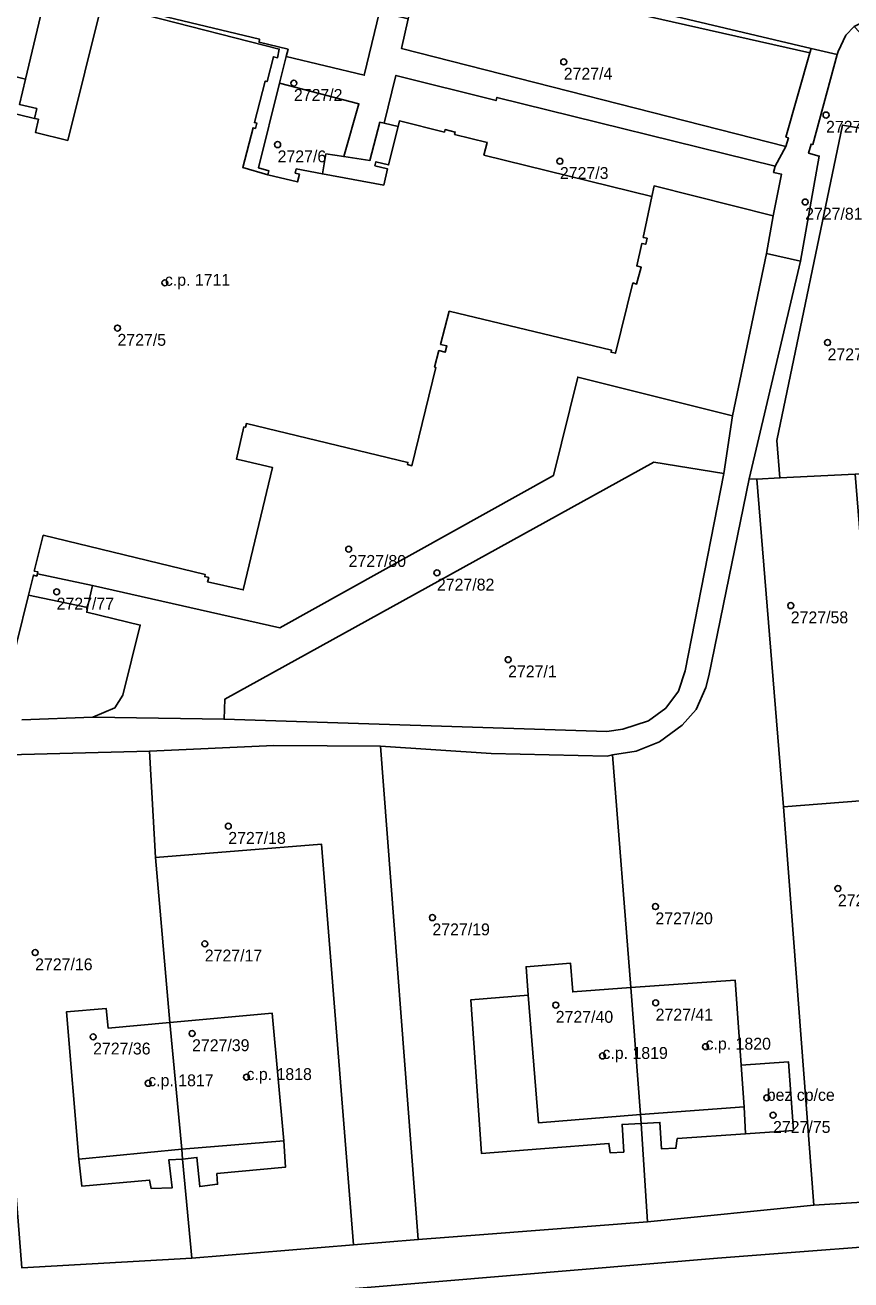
# Model space of a CAD drawing. Extents: x -878211 to -870363, y -1058464 to -1052522.
# Drawn here: x -873370.9 to -873301.4, y -1055805.2 to -1055699.6 of the extents above; entities that cross this region are included whole.
import ezdxf

# ---------------------------------------------------------------- set-up
doc = ezdxf.new("R2010")
doc.units = 0
for name, color, linetype in [('Definiční body', 7, 'Continuous'), ('Polygon budovy', 7, 'Continuous'), ('Polygon parcely', 7, 'Continuous')]:
    doc.layers.add(name, color=color, linetype=linetype)

msp = doc.modelspace()

# ---------------------------------------------------------------- linework, layer by layer
at = {"layer": 'Definiční body'}
for centre in [(-873325.55, -1055702.72994), (-873348.26, -1055704.51994), (-873303.47, -1055707.19994), (-873349.63, -1055709.68994), (-873325.87, -1055711.08994), (-873305.23, -1055714.51994), (-873359.12, -1055721.31994), (-873363.11, -1055725.12994), (-873303.34, -1055726.34994), (-873343.65, -1055743.73994), (-873336.22, -1055745.72994), (-873368.23, -1055747.32994), (-873306.44, -1055748.48994), (-873330.23, -1055753.03994), (-873353.78, -1055767.04994), (-873302.47, -1055772.29994), (-873317.83, -1055773.81994), (-873336.6, -1055774.74994), (-873370.04, -1055777.68994), (-873355.76, -1055776.94994), (-873317.81, -1055781.91994), (-873326.22, -1055782.10994), (-873365.16, -1055784.77994), (-873356.83, -1055784.49994), (-873313.61, -1055785.60994), (-873322.29, -1055786.38994), (-873352.25, -1055788.16994), (-873360.52, -1055788.68994), (-873308.46, -1055789.91994), (-873307.93, -1055791.37994)]:
    msp.add_circle(centre, 0.25, dxfattribs=at)
at = {"layer": 'Polygon budovy'}
for points in [[(-873348.06, -1055711.74), (-873348.14, -1055712.08), (-873347.79, -1055712.17), (-873347.96, -1055712.83), (-873350.46, -1055712.23), (-873352.56, -1055711.61), (-873351.69, -1055708.27), (-873351.5, -1055708.32), (-873351.38, -1055707.88), (-873351.58, -1055707.83), (-873350.67, -1055704.34), (-873350.52, -1055704.38), (-873349.98, -1055702.3), (-873349.64, -1055702.38), (-873349.49, -1055701.65), (-873364.42, -1055697.85), (-873367.29, -1055709.34), (-873370.02, -1055708.66), (-873369.76, -1055707.56), (-873370.1, -1055707.48), (-873381.71, -1055704.67)], [(-873372.57, -1055755.57), (-873370.61, -1055747.62), (-873370.19, -1055745.92), (-873369.9, -1055746), (-873369.85, -1055745.81), (-873369.81, -1055745.65), (-873370.11, -1055745.58), (-873369.36, -1055742.56), (-873355.73, -1055745.87), (-873355.77, -1055746.04), (-873355.43, -1055746.12), (-873355.52, -1055746.5), (-873352.53, -1055747.17), (-873350.07, -1055736.86), (-873352.69, -1055736.26), (-873353.08, -1055736.17), (-873352.46, -1055733.45), (-873352.32, -1055733.48), (-873352.26, -1055733.17), (-873338.66, -1055736.43), (-873338.7, -1055736.6), (-873338.33, -1055736.72), (-873336.3, -1055728.46), (-873336.42, -1055728.43), (-873336.05, -1055727.02), (-873335.52, -1055727.17), (-873335.38, -1055726.63), (-873335.92, -1055726.5), (-873335.19, -1055723.71), (-873321.52, -1055726.99), (-873321.56, -1055727.17), (-873321.2, -1055727.25), (-873319.73, -1055721.33), (-873319.41, -1055721.43), (-873319.03, -1055720.01), (-873319.4, -1055719.9), (-873318.97, -1055718.01), (-873318.64, -1055718.08), (-873318.53, -1055717.57), (-873318.86, -1055717.5), (-873318.13, -1055714.07), (-873332.27, -1055710.57), (-873331.99, -1055709.51), (-873334.73, -1055708.84), (-873334.68, -1055708.64), (-873335.54, -1055708.42), (-873335.59, -1055708.63), (-873339.38, -1055707.7), (-873339.49, -1055708.17), (-873340.29, -1055711.4), (-873341.35, -1055711.13), (-873341.44, -1055711.47), (-873340.37, -1055711.74), (-873340.7, -1055713.1), (-873345.86, -1055712.15), (-873348.06, -1055711.74)]]:
    msp.add_lwpolyline(points, dxfattribs=at)
for points in [[(-873328.72, -1055778.88), (-873328.53, -1055781.27), (-873327.67, -1055792.03), (-873319.08, -1055791.32), (-873319.9, -1055780.64), (-873324.79, -1055781), (-873324.98, -1055778.58)], [(-873310.37, -1055790.66), (-873310.62, -1055787.17), (-873311.13, -1055780), (-873319.9, -1055780.64), (-873319.08, -1055791.32)], [(-873364.05, -1055782.4), (-873367.41, -1055782.68), (-873366.36, -1055795.07), (-873357.7, -1055794.25), (-873358.69, -1055783.57), (-873363.9, -1055784.05)], [(-873350.1, -1055782.79), (-873358.69, -1055783.57), (-873357.7, -1055794.25), (-873349.12, -1055793.53)], [(-873310.62, -1055787.17), (-873310.37, -1055790.66), (-873310.25, -1055792.95), (-873306.22, -1055792.66), (-873306.63, -1055786.88)]]:
    msp.add_lwpolyline(points, close=True, dxfattribs=at)
at = {"layer": 'Polygon parcely'}
for points in [[(-873365.82, -1055688.26), (-873368.93, -1055688.45), (-873370.47, -1055693.3), (-873406.25, -1055684.72), (-873406.66, -1055686.58), (-873411.54, -1055685.43), (-873411.1, -1055683.58), (-873413.54, -1055683.01), (-873413.97, -1055684.86), (-873418.83, -1055683.75), (-873419.55, -1055686.7), (-873401.83, -1055690.7), (-873401.49, -1055688.82), (-873370.97, -1055696.02), (-873372.78, -1055703.71), (-873370.85, -1055704.17), (-873369.02, -1055696.48), (-873364.06, -1055697.74), (-873363.09, -1055693.88), (-873363.41, -1055693.8), (-873362.27, -1055689)], [(-873304.83, -1055701.96), (-873304.73, -1055701.6), (-873362.04, -1055688.03), (-873362.27, -1055689)], [(-873306.85, -1055709.07), (-873304.83, -1055701.96), (-873362.27, -1055689), (-873363.41, -1055693.8), (-873363.09, -1055693.88), (-873364.06, -1055697.74), (-873351.15, -1055700.82), (-873351.19, -1055701.08), (-873348.75, -1055701.66), (-873348.9, -1055702.27), (-873342.34, -1055703.85), (-873341.05, -1055698.51), (-873344.71, -1055697.62), (-873343.89, -1055694.4), (-873337.85, -1055695.86), (-873338.63, -1055699.1), (-873339.19, -1055701.61), (-873306.85, -1055709.85), (-873306.64, -1055709.13)], [(-873331.17, -1055705.72), (-873307.76, -1055711.49), (-873306.85, -1055709.85), (-873339.19, -1055701.61), (-873338.63, -1055699.1), (-873341.05, -1055698.51), (-873342.34, -1055703.85), (-873348.9, -1055702.27), (-873349.47, -1055704.52), (-873342.79, -1055706.25), (-873344.06, -1055710.69), (-873341.86, -1055711.02), (-873341.02, -1055707.8), (-873340.65, -1055707.88), (-873339.68, -1055703.87), (-873331.24, -1055705.99)], [(-873304.04, -1055710.66), (-873305.62, -1055719.49), (-873309.95, -1055737.82), (-873309.3, -1055737.84), (-873307.35, -1055737.74), (-873307.6, -1055734.59), (-873302.08, -1055708.04), (-873294.34, -1055709.33), (-873291.24, -1055710.21), (-873301.09, -1055699.76), (-873301.8, -1055700.49), (-873302.44, -1055701.84), (-873302.53, -1055702.11), (-873304.59, -1055709.69), (-873304.73, -1055709.65), (-873304.94, -1055710.41)], [(-873308.48, -1055718.85), (-873305.62, -1055719.49), (-873304.04, -1055710.66), (-873304.94, -1055710.41), (-873304.73, -1055709.65), (-873304.59, -1055709.69), (-873302.53, -1055702.11), (-873304.73, -1055701.6), (-873304.83, -1055701.96), (-873306.85, -1055709.07), (-873306.64, -1055709.13), (-873306.85, -1055709.85), (-873307.76, -1055711.49), (-873307.88, -1055712.05), (-873307.21, -1055712.19), (-873307.93, -1055715.68)], [(-873349.47, -1055704.52), (-873351.25, -1055711.64), (-873350.38, -1055711.89), (-873350.46, -1055712.23), (-873347.96, -1055712.83), (-873347.79, -1055712.17), (-873348.14, -1055712.08), (-873348.06, -1055711.74), (-873345.86, -1055712.15), (-873345.57, -1055710.47), (-873344.06, -1055710.69), (-873342.79, -1055706.25)], [(-873307.93, -1055715.68), (-873307.21, -1055712.19), (-873307.88, -1055712.05), (-873307.76, -1055711.49), (-873331.17, -1055705.72), (-873331.24, -1055705.99), (-873339.68, -1055703.87), (-873340.65, -1055707.88), (-873339.49, -1055708.17), (-873339.38, -1055707.7), (-873335.59, -1055708.63), (-873335.54, -1055708.42), (-873334.68, -1055708.64), (-873334.73, -1055708.84), (-873331.99, -1055709.51), (-873332.27, -1055710.57), (-873318.13, -1055714.07), (-873317.94, -1055713.17)], [(-873301.02, -1055737.43), (-873293, -1055737.03), (-873292.09, -1055736.98), (-873294.34, -1055709.33), (-873302.08, -1055708.04), (-873307.6, -1055734.59), (-873307.35, -1055737.74)], [(-873307.93, -1055715.68), (-873317.94, -1055713.17), (-873318.13, -1055714.07), (-873318.86, -1055717.5), (-873318.53, -1055717.57), (-873318.64, -1055718.08), (-873318.97, -1055718.01), (-873319.4, -1055719.9), (-873319.03, -1055720.01), (-873319.41, -1055721.43), (-873319.73, -1055721.33), (-873321.2, -1055727.25), (-873321.56, -1055727.17), (-873321.52, -1055726.99), (-873335.19, -1055723.71), (-873335.92, -1055726.5), (-873335.38, -1055726.63), (-873335.52, -1055727.17), (-873336.05, -1055727.02), (-873336.42, -1055728.43), (-873336.3, -1055728.46), (-873338.33, -1055736.72), (-873338.7, -1055736.6), (-873338.66, -1055736.43), (-873352.26, -1055733.17), (-873352.32, -1055733.48), (-873352.46, -1055733.45), (-873353.08, -1055736.17), (-873352.69, -1055736.26), (-873350.07, -1055736.86), (-873352.53, -1055747.17), (-873355.52, -1055746.5), (-873355.43, -1055746.12), (-873355.77, -1055746.04), (-873355.73, -1055745.87), (-873369.36, -1055742.56), (-873370.11, -1055745.58), (-873369.81, -1055745.65), (-873369.85, -1055745.81), (-873365.2, -1055746.8), (-873349.44, -1055750.37), (-873326.42, -1055737.55), (-873324.37, -1055729.25), (-873311.33, -1055732.51), (-873308.48, -1055718.85)], [(-873365.17, -1055757.87), (-873354.13, -1055758.05), (-873354.06, -1055756.36), (-873317.97, -1055736.42), (-873312.07, -1055737.37), (-873311.33, -1055732.51), (-873324.37, -1055729.25), (-873326.42, -1055737.55), (-873349.44, -1055750.37), (-873365.2, -1055746.8), (-873365.64, -1055748.66), (-873365.7, -1055749.05), (-873361.19, -1055750.13), (-873362.66, -1055756.02), (-873363.33, -1055757.09)], [(-873354.06, -1055756.36), (-873354.13, -1055758.05), (-873321.91, -1055759.08), (-873320.58, -1055758.9), (-873318.4, -1055758.19), (-873316.96, -1055757.12), (-873315.88, -1055755.69), (-873315.33, -1055753.98), (-873312.07, -1055737.37), (-873317.97, -1055736.42)], [(-873298.79, -1055764.77), (-873301.02, -1055737.43), (-873307.35, -1055737.74), (-873309.3, -1055737.84), (-873307.04, -1055765.43)], [(-873306.22, -1055792.66), (-873310.25, -1055792.95), (-873316, -1055793.34), (-873316.1, -1055794.16), (-873317.31, -1055794.22), (-873317.45, -1055791.99), (-873319.02, -1055792.07), (-873318.49, -1055800.35), (-873304.5, -1055798.96), (-873307.04, -1055765.43), (-873309.3, -1055737.84), (-873309.95, -1055737.82), (-873313.33, -1055754.4), (-873313.58, -1055755.39), (-873314.39, -1055757.23), (-873315.58, -1055758.55), (-873317.5, -1055759.96), (-873319.46, -1055760.75), (-873321.44, -1055761.06), (-873319.9, -1055780.64), (-873311.13, -1055780), (-873310.62, -1055787.17), (-873306.63, -1055786.88)], [(-873365.64, -1055748.66), (-873365.2, -1055746.8), (-873369.85, -1055745.81), (-873369.9, -1055746), (-873370.19, -1055745.92), (-873370.61, -1055747.62)], [(-873340.96, -1055760.31), (-873349.96, -1055760.27), (-873360.41, -1055760.75), (-873359.92, -1055769.68), (-873345.95, -1055768.56), (-873343.47, -1055799.49), (-873343.25, -1055802.29), (-873337.8, -1055801.84)], [(-873320.5, -1055794.48), (-873321.63, -1055794.55), (-873321.74, -1055793.75), (-873327.5, -1055794.22), (-873332.46, -1055794.61), (-873333.37, -1055781.68), (-873328.53, -1055781.27), (-873328.72, -1055778.88), (-873324.98, -1055778.58), (-873324.79, -1055781), (-873319.9, -1055780.64), (-873321.44, -1055761.06), (-873321.88, -1055761.15), (-873331.66, -1055760.93), (-873340.96, -1055760.31), (-873337.8, -1055801.84), (-873332.27, -1055801.41), (-873318.49, -1055800.35), (-873319.02, -1055792.07), (-873320.63, -1055792.16)], [(-873358.52, -1055797.5), (-873360.28, -1055797.54), (-873360.4, -1055796.84), (-873366.11, -1055797.35), (-873366.36, -1055795.07), (-873367.41, -1055782.68), (-873364.05, -1055782.4), (-873363.9, -1055784.05), (-873358.69, -1055783.57), (-873359.92, -1055769.68), (-873360.41, -1055760.75), (-873374.44, -1055761.09), (-873373.81, -1055771.05), (-873371.16, -1055804.22), (-873356.84, -1055803.41), (-873357.64, -1055795.09), (-873358.79, -1055795.14)], [(-873291.53, -1055789.32), (-873291.68, -1055788.61), (-873292.99, -1055788.65), (-873293.01, -1055788.31), (-873299.46, -1055788.88), (-873299.66, -1055786.35), (-873300.43, -1055776.39), (-873295.41, -1055775.86), (-873295.47, -1055774.66), (-873292.77, -1055774.52), (-873293.57, -1055764.35), (-873298.79, -1055764.77), (-873307.04, -1055765.43), (-873304.5, -1055798.96), (-873290.43, -1055798.09), (-873290.71, -1055795.18)], [(-873345.95, -1055768.56), (-873359.92, -1055769.68), (-873358.69, -1055783.57), (-873350.1, -1055782.79), (-873349.12, -1055793.53), (-873348.97, -1055795.76), (-873354.74, -1055796.29), (-873354.69, -1055797.19), (-873356.19, -1055797.38), (-873356.42, -1055794.93), (-873357.64, -1055795.09), (-873356.84, -1055803.41), (-873343.25, -1055802.29), (-873343.47, -1055799.49)], [(-873319.9, -1055780.64), (-873324.79, -1055781), (-873324.98, -1055778.58), (-873328.72, -1055778.88), (-873328.53, -1055781.27), (-873333.37, -1055781.68), (-873332.46, -1055794.61), (-873327.5, -1055794.22), (-873321.74, -1055793.75), (-873321.63, -1055794.55), (-873320.5, -1055794.48), (-873320.63, -1055792.16), (-873319.02, -1055792.07), (-873319.08, -1055791.32)], [(-873310.25, -1055792.95), (-873310.37, -1055790.66), (-873310.62, -1055787.17), (-873311.13, -1055780), (-873319.9, -1055780.64), (-873319.08, -1055791.32), (-873319.02, -1055792.07), (-873317.45, -1055791.99), (-873317.31, -1055794.22), (-873316.1, -1055794.16), (-873316, -1055793.34)], [(-873357.7, -1055794.25), (-873358.69, -1055783.57), (-873363.9, -1055784.05), (-873364.05, -1055782.4), (-873367.41, -1055782.68), (-873366.36, -1055795.07), (-873366.11, -1055797.35), (-873360.4, -1055796.84), (-873360.28, -1055797.54), (-873358.52, -1055797.5), (-873358.79, -1055795.14), (-873357.64, -1055795.09)], [(-873357.64, -1055795.09), (-873356.42, -1055794.93), (-873356.19, -1055797.38), (-873354.69, -1055797.19), (-873354.74, -1055796.29), (-873348.97, -1055795.76), (-873349.12, -1055793.53), (-873350.1, -1055782.79), (-873358.69, -1055783.57), (-873357.7, -1055794.25)], [(-873310.25, -1055792.95), (-873306.22, -1055792.66), (-873306.63, -1055786.88), (-873310.62, -1055787.17), (-873310.37, -1055790.66)]]:
    msp.add_lwpolyline(points, close=True, dxfattribs=at)
for points in [[(-873362.04, -1055688.03), (-873304.73, -1055701.6), (-873302.53, -1055702.11), (-873302.44, -1055701.84), (-873301.8, -1055700.49), (-873301.09, -1055699.76), (-873300.22, -1055699.31)], [(-873369.02, -1055696.48), (-873370.85, -1055704.17), (-873371.36, -1055706.31), (-873369.9, -1055706.66), (-873370.1, -1055707.48), (-873381.71, -1055704.67)], [(-873372.57, -1055755.57), (-873370.61, -1055747.62), (-873370.19, -1055745.92), (-873369.9, -1055746), (-873369.85, -1055745.81), (-873369.81, -1055745.65), (-873370.11, -1055745.58), (-873369.36, -1055742.56), (-873355.73, -1055745.87), (-873355.77, -1055746.04), (-873355.43, -1055746.12), (-873355.52, -1055746.5), (-873352.53, -1055747.17), (-873350.07, -1055736.86), (-873352.69, -1055736.26), (-873353.08, -1055736.17), (-873352.46, -1055733.45), (-873352.32, -1055733.48), (-873352.26, -1055733.17), (-873338.66, -1055736.43), (-873338.7, -1055736.6), (-873338.33, -1055736.72), (-873336.3, -1055728.46), (-873336.42, -1055728.43), (-873336.05, -1055727.02), (-873335.52, -1055727.17), (-873335.38, -1055726.63), (-873335.92, -1055726.5), (-873335.19, -1055723.71), (-873321.52, -1055726.99), (-873321.56, -1055727.17), (-873321.2, -1055727.25), (-873319.73, -1055721.33), (-873319.41, -1055721.43), (-873319.03, -1055720.01), (-873319.4, -1055719.9), (-873318.97, -1055718.01), (-873318.64, -1055718.08), (-873318.53, -1055717.57), (-873318.86, -1055717.5), (-873318.13, -1055714.07), (-873332.27, -1055710.57), (-873331.99, -1055709.51), (-873334.73, -1055708.84), (-873334.68, -1055708.64), (-873335.54, -1055708.42), (-873335.59, -1055708.63), (-873339.38, -1055707.7), (-873339.49, -1055708.17), (-873340.65, -1055707.88), (-873341.02, -1055707.8), (-873341.86, -1055711.02), (-873344.06, -1055710.69), (-873345.57, -1055710.47), (-873345.86, -1055712.15), (-873348.06, -1055711.74), (-873348.14, -1055712.08), (-873347.79, -1055712.17), (-873347.96, -1055712.83), (-873350.46, -1055712.23), (-873350.38, -1055711.89), (-873351.25, -1055711.64), (-873349.47, -1055704.52), (-873348.9, -1055702.27), (-873348.75, -1055701.66), (-873351.19, -1055701.08), (-873351.15, -1055700.82), (-873364.06, -1055697.74)], [(-873381.71, -1055704.67), (-873370.1, -1055707.48), (-873369.9, -1055706.66), (-873371.36, -1055706.31), (-873370.85, -1055704.17), (-873372.78, -1055703.71)], [(-873374.44, -1055761.09), (-873360.41, -1055760.75), (-873349.96, -1055760.27), (-873340.96, -1055760.31), (-873331.66, -1055760.93), (-873321.88, -1055761.15), (-873321.44, -1055761.06), (-873319.46, -1055760.75), (-873317.5, -1055759.96), (-873315.58, -1055758.55), (-873314.39, -1055757.23), (-873313.58, -1055755.39), (-873313.33, -1055754.4), (-873309.95, -1055737.82), (-873305.62, -1055719.49), (-873308.48, -1055718.85), (-873311.33, -1055732.51), (-873312.07, -1055737.37), (-873315.33, -1055753.98), (-873315.88, -1055755.69), (-873316.96, -1055757.12), (-873318.4, -1055758.19), (-873320.58, -1055758.9), (-873321.91, -1055759.08), (-873354.13, -1055758.05), (-873365.17, -1055757.87), (-873371.16, -1055758.1)], [(-873371.16, -1055758.1), (-873365.17, -1055757.87), (-873363.33, -1055757.09), (-873362.66, -1055756.02), (-873361.19, -1055750.13), (-873365.7, -1055749.05), (-873365.64, -1055748.66), (-873370.61, -1055747.62), (-873372.57, -1055755.57)], [(-873290.43, -1055798.09), (-873304.5, -1055798.96), (-873318.49, -1055800.35), (-873332.27, -1055801.41), (-873337.8, -1055801.84), (-873343.25, -1055802.29), (-873356.84, -1055803.41), (-873371.16, -1055804.22)], [(-873348.13, -1055806.38), (-873312.61, -1055803.41), (-873273.17, -1055800.37)], [(-873273.17, -1055800.37), (-873312.61, -1055803.41), (-873348.13, -1055806.38)]]:
    msp.add_lwpolyline(points, dxfattribs=at)

# ---------------------------------------------------------------- texts
at = {"layer": 'Definiční body'}
for s, p in [('2727/4', (-873325.55, -1055704.219)), ('2727/2', (-873348.26, -1055706.009)), ('2727/62', (-873303.47, -1055708.689)), ('2727/6', (-873349.63, -1055711.179)), ('2727/3', (-873325.87, -1055712.579)), ('2727/81', (-873305.23, -1055716.009)), ('c.p. 1711', (-873359.12, -1055721.57)), ('2727/5', (-873363.11, -1055726.619)), ('2727/30', (-873303.34, -1055727.839)), ('2727/80', (-873343.65, -1055745.229)), ('2727/82', (-873336.22, -1055747.219)), ('2727/77', (-873368.23, -1055748.819)), ('2727/58', (-873306.44, -1055749.979)), ('2727/1', (-873330.23, -1055754.529)), ('2727/18', (-873353.78, -1055768.539)), ('2727/21', (-873302.47, -1055773.789)), ('2727/20', (-873317.83, -1055775.309)), ('2727/19', (-873336.6, -1055776.239)), ('2727/17', (-873355.76, -1055778.439)), ('2727/16', (-873370.04, -1055779.179)), ('2727/40', (-873326.22, -1055783.599)), ('2727/41', (-873317.81, -1055783.409)), ('2727/39', (-873356.83, -1055785.989)), ('c.p. 1820', (-873313.61, -1055785.86)), ('2727/36', (-873365.16, -1055786.269)), ('c.p. 1819', (-873322.29, -1055786.639)), ('c.p. 1817', (-873360.52, -1055788.94)), ('c.p. 1818', (-873352.25, -1055788.419)), ('bez cp/ce', (-873308.46, -1055790.169)), ('2727/75', (-873307.93, -1055792.869))]:
    msp.add_text(s, height=0.999996, dxfattribs=at).set_placement(p)

doc.saveas('drawing.dxf')
